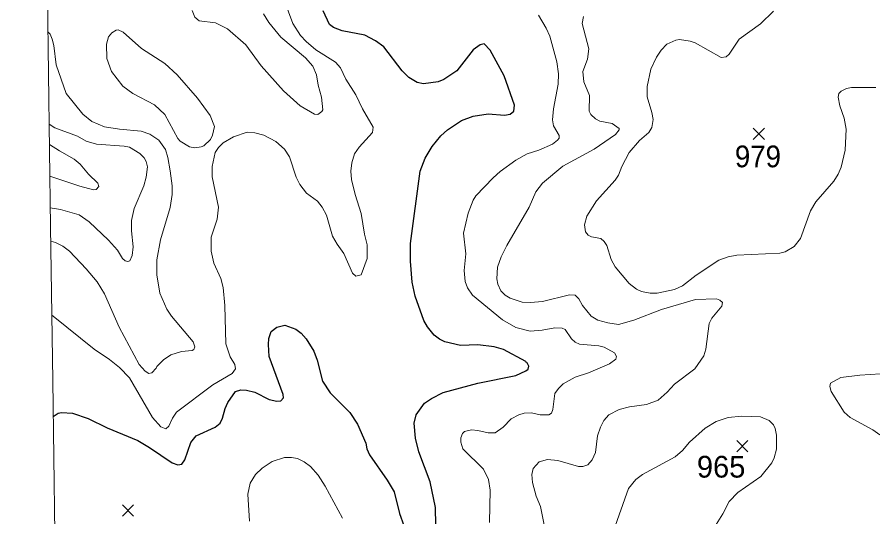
# Model space of a CAD drawing. Extents: x 265 to 291.4, y 7731.5 to 7759.6.
# Drawn here: x 264.956 to 268.107, y 7749.121 to 7750.96 of the extents above; entities that cross this region are included whole.
import ezdxf
from ezdxf.enums import TextEntityAlignment as Align

# ---------------------------------------------------------------- set-up
doc = ezdxf.new("R2010")
doc.units = 0
doc.header["$LTSCALE"] = 0.032
for name, color, linetype, lineweight in [('1', 7, 'Continuous', 25), ('2', 7, 'Continuous', 13), ('21', 7, 'Continuous', 25), ('61', 7, 'Continuous', 13), ('63', 7, 'Continuous', 25)]:
    doc.layers.add(name, color=color, linetype=linetype, lineweight=lineweight)

msp = doc.modelspace()

# ---------------------------------------------------------------- linework, layer by layer
at = {"layer": '1'}
for points in [[(266.676, 7750.8624), (266.6609, 7750.8584), (266.6354, 7750.8393), (266.5749, 7750.763), (266.5272, 7750.7303), (266.5058, 7750.7224), (266.4517, 7750.7144), (266.4294, 7750.72), (266.3976, 7750.7375), (266.3737, 7750.7622), (266.3061, 7750.8505), (266.275, 7750.8735), (266.2361, 7750.8934), (266.1526, 7750.9093), (266.1207, 7750.9221), (266.1056, 7750.9332), (266.0833, 7750.9833)], [(266.7508, 7750.5999), (266.7714, 7750.6031), (266.7849, 7750.6142), (266.7873, 7750.6357), (266.7491, 7750.7447), (266.6982, 7750.8386), (266.676, 7750.8624)], [(266.497, 7749.0901), (266.4962, 7749.1553), (266.4763, 7749.2492), (266.4349, 7749.3605), (266.4222, 7749.4099), (266.4182, 7749.4655), (266.4246, 7749.4958), (266.4556, 7749.5387), (266.4819, 7749.557), (266.5248, 7749.5785), (266.6521, 7749.6127), (266.7921, 7749.6413), (266.8295, 7749.658), (266.8375, 7749.6644), (266.8398, 7749.6756), (266.8343, 7749.6875), (266.8311, 7749.6875), (266.8287, 7749.6922), (266.7468, 7749.7368), (266.7126, 7749.7463), (266.6521, 7749.7535), (266.5885, 7749.7511), (266.5312, 7749.7646), (266.5105, 7749.775), (266.4914, 7749.7893), (266.4667, 7749.8203), (266.454, 7749.8434), (266.4214, 7749.9333), (266.4103, 7749.9842), (266.4039, 7750.0622), (266.4039, 7750.1274), (266.4397, 7750.3931), (266.458, 7750.4408), (266.4843, 7750.4838), (266.5161, 7750.5227), (266.5408, 7750.545), (266.5925, 7750.5792), (266.6346, 7750.5951), (266.6903, 7750.6047), (266.7508, 7750.5999)], [(265.0888, 7749.4907), (265.1076, 7749.5028), (265.12, 7749.5053), (265.1598, 7749.5021), (265.2171, 7749.483), (265.2871, 7749.4488), (265.4, 7749.4019), (265.4438, 7749.3764), (265.5265, 7749.3192), (265.548, 7749.3128), (265.5623, 7749.3152), (265.5734, 7749.3311), (265.5957, 7749.394), (265.6156, 7749.4194), (265.6856, 7749.4512), (265.7031, 7749.4663), (265.7126, 7749.4838), (265.7222, 7749.5196), (265.7317, 7749.5419), (265.7596, 7749.5825), (265.7795, 7749.588), (265.801, 7749.5872), (265.8312, 7749.5801), (265.8837, 7749.5522), (265.9123, 7749.5467), (265.9274, 7749.5475), (265.9362, 7749.5586), (265.9354, 7749.5706), (265.8845, 7749.7106), (265.8813, 7749.7551), (265.8829, 7749.7774), (265.8916, 7749.8028), (265.9123, 7749.8195), (265.9417, 7749.8267), (265.9823, 7749.8116), (266.0022, 7749.7965), (266.0197, 7749.7766), (266.0483, 7749.7312), (266.0611, 7749.6978), (266.0809, 7749.6199), (266.1088, 7749.5777), (266.1804, 7749.5053), (266.209, 7749.4624), (266.24, 7749.3916), (266.244, 7749.3717), (266.2536, 7749.3494), (266.3188, 7749.2555), (266.3442, 7749.2126), (266.3641, 7749.133), (266.3792, 7749.0893)]]:
    msp.add_lwpolyline(points, dxfattribs=at)
at = {"layer": '2'}
for points in [[(265.9394, 7751.0231), (265.9712, 7750.9372), (265.9998, 7750.8926), (266.0197, 7750.8704), (266.0555, 7750.8401), (266.1287, 7750.7948), (266.1462, 7750.7741), (266.1661, 7750.732), (266.2027, 7750.6747), (266.2281, 7750.6222), (266.2671, 7750.5554), (266.2647, 7750.5355), (266.2154, 7750.4814), (266.1979, 7750.4567), (266.1883, 7750.4233), (266.1844, 7750.3931), (266.1875, 7750.3629), (266.2003, 7750.3072), (266.2225, 7750.2372), (266.2353, 7750.1608), (266.2448, 7750.1226), (266.2448, 7750.0717), (266.2233, 7750.012), (266.2035, 7750.0065), (266.1907, 7750.0184), (266.1589, 7750.0908), (266.1342, 7750.1242), (266.1175, 7750.1544), (266.0953, 7750.2308), (266.0794, 7750.261), (266.0619, 7750.2833), (266.0213, 7750.3127), (265.9974, 7750.3446), (265.9839, 7750.3708), (265.9584, 7750.4456), (265.9401, 7750.4742), (265.9091, 7750.5021), (265.8646, 7750.5259), (265.8312, 7750.5347), (265.8033, 7750.5363), (265.7532, 7750.5196), (265.715, 7750.4981), (265.6975, 7750.4798), (265.6856, 7750.4615), (265.6737, 7750.4106)], [(265.6005, 7750.9849), (265.61, 7750.9595), (265.6259, 7750.9467), (265.6864, 7750.9396), (265.7309, 7750.9173), (265.7978, 7750.8584), (265.8542, 7750.7813), (265.9362, 7750.689), (265.9982, 7750.6341), (266.0507, 7750.6031), (266.0635, 7750.6015), (266.0778, 7750.6126), (266.081, 7750.619), (266.0762, 7750.6651), (266.0642, 7750.7097), (266.0579, 7750.7479), (266.0444, 7750.7797), (266.0181, 7750.8107), (265.9266, 7750.8863), (265.8829, 7750.9404), (265.863, 7750.9722)], [(267.1628, 7749.7106), (267.1556, 7749.7241), (267.1167, 7749.7455), (267.0976, 7749.7503), (267.026, 7749.7559), (267.0101, 7749.7638), (266.9966, 7749.7758), (266.9743, 7749.81), (266.9624, 7749.8148), (266.9353, 7749.8171), (266.8892, 7749.8076), (266.8446, 7749.8044), (266.7921, 7749.8179), (266.7436, 7749.8466), (266.633, 7749.9365), (266.6147, 7749.9635), (266.606, 7749.9874), (266.602, 7750.0272), (266.6076, 7750.0892), (266.5996, 7750.1648), (266.6163, 7750.2388), (266.6354, 7750.2865), (266.6449, 7750.3024), (266.7086, 7750.3692), (266.7348, 7750.3923), (266.7921, 7750.4336), (266.8335, 7750.4567), (266.8764, 7750.471), (266.9266, 7750.4925), (266.9456, 7750.5068), (266.9512, 7750.5148), (266.952, 7750.5243), (266.9305, 7750.5601), (266.9273, 7750.5824), (266.9305, 7750.6222), (266.948, 7750.7129), (266.9488, 7750.7511), (266.9433, 7750.7956), (266.917, 7750.8902), (266.9035, 7750.9197), (266.8756, 7750.9674)], [(267.0586, 7750.1576), (267.0483, 7750.1695), (267.0451, 7750.1958), (267.0538, 7750.2276), (267.0888, 7750.2841), (267.1572, 7750.3597), (267.17, 7750.3788), (267.1819, 7750.4106), (267.2097, 7750.4615), (267.2471, 7750.506), (267.2813, 7750.5355), (267.2933, 7750.5538), (267.298, 7750.584), (267.2933, 7750.6095), (267.2758, 7750.6667), (267.2758, 7750.7049), (267.2885, 7750.7686), (267.31, 7750.8131), (267.3267, 7750.8386), (267.3482, 7750.8608), (267.3808, 7750.8759), (267.3951, 7750.8783), (267.4333, 7750.872), (267.4524, 7750.8656), (267.5478, 7750.8115), (267.5669, 7750.8139), (267.5773, 7750.8242), (267.6146, 7750.8791), (267.6934, 7750.9356), (267.7411, 7750.9817)], [(266.9655, 7750.4114), (267.0801, 7750.4742), (267.1596, 7750.5283), (267.1724, 7750.5458), (267.1724, 7750.5498), (267.1469, 7750.5681), (267.1008, 7750.5776), (267.0849, 7750.5856), (267.0682, 7750.6015), (267.0618, 7750.6142), (267.0634, 7750.6715), (267.0427, 7750.7224), (267.0387, 7750.7606), (267.0562, 7750.8051), (267.061, 7750.8433), (267.0363, 7750.9372), (267.0411, 7750.9627)], [(265.08, 7750.1356), (265.0977, 7750.1306), (265.124, 7750.117), (265.1486, 7750.0987), (265.2107, 7750.0343), (265.2505, 7749.9858), (265.2775, 7749.9412), (265.3324, 7749.8187), (265.4056, 7749.6819), (265.4279, 7749.6573), (265.4406, 7749.6485), (265.4525, 7749.6509), (265.4684, 7749.6684), (265.47, 7749.674), (265.4955, 7749.6986), (265.5217, 7749.7177), (265.5607, 7749.7296), (265.6005, 7749.7336), (265.6069, 7749.7368), (265.61, 7749.7471), (265.6044, 7749.7654), (265.5249, 7749.8601), (265.5074, 7749.8856), (265.482, 7749.9436), (265.47, 7750.0113), (265.47, 7750.0669), (265.4835, 7750.1401), (265.5193, 7750.2594), (265.5265, 7750.3072), (265.5265, 7750.339), (265.5201, 7750.3947), (265.5106, 7750.444), (265.5018, 7750.4726), (265.478, 7750.5076), (265.4446, 7750.5299), (265.4128, 7750.5402), (265.3332, 7750.5474), (265.2775, 7750.5569), (265.2306, 7750.576), (265.198, 7750.6031), (265.1367, 7750.6795), (265.0993, 7750.7845), (265.0914, 7750.8561), (265.0857, 7750.8792), (265.0781, 7750.8975), (265.0694, 7750.9062)], [(268.1174, 7750.7017), (268.0283, 7750.7009), (268.0092, 7750.6969), (267.9901, 7750.6882), (267.9814, 7750.6787), (267.979, 7750.6651), (267.9853, 7750.6333), (268.0013, 7750.5888), (268.0076, 7750.5474), (268.0044, 7750.471), (267.9901, 7750.4074), (267.979, 7750.3819), (267.9623, 7750.3565), (267.897, 7750.2809), (267.8772, 7750.2467), (267.8406, 7750.1449), (267.8167, 7750.1155), (267.7833, 7750.0964), (267.7642, 7750.0916), (267.6051, 7750.0844), (267.5733, 7750.0781), (267.5391, 7750.0661), (267.4564, 7750.0105), (267.4054, 7749.9715), (267.376, 7749.9571), (267.3124, 7749.9444), (267.2869, 7749.9444), (267.2551, 7749.9508), (267.236, 7749.9595), (267.2097, 7749.9794), (267.158, 7750.0407)], [(265.0741, 7750.5665), (265.0946, 7750.5532), (265.1789, 7750.5219), (265.2107, 7750.5036), (265.2489, 7750.4925), (265.3507, 7750.4854), (265.3698, 7750.4814), (265.408, 7750.4583), (265.4239, 7750.4424), (265.431, 7750.4289), (265.4358, 7750.409), (265.4318, 7750.3708), (265.4223, 7750.339), (265.3873, 7750.2563), (265.3777, 7750.2117), (265.3777, 7750.1735), (265.3833, 7750.1147), (265.3801, 7750.0828), (265.3706, 7750.0638), (265.3642, 7750.0606), (265.3539, 7750.063), (265.3443, 7750.0717), (265.326, 7750.1019), (265.2926, 7750.1393), (265.221, 7750.2073), (265.1845, 7750.2325), (265.1164, 7750.252), (265.0783, 7750.2585)], [(265.0767, 7750.3754), (265.0916, 7750.3703), (265.1868, 7750.3382), (265.2377, 7750.3247), (265.2473, 7750.3263), (265.2568, 7750.3374), (265.2536, 7750.3485), (265.2186, 7750.3819), (265.1884, 7750.4193), (265.1662, 7750.4376), (265.1121, 7750.4686), (265.0751, 7750.4915)], [(265.6737, 7750.4106), (265.6737, 7750.3724), (265.6975, 7750.261), (265.692, 7750.2165), (265.6705, 7750.1497), (265.6705, 7750.0988), (265.68, 7750.0542)], [(266.7245, 7750.0399), (266.738, 7750.0781), (266.7587, 7750.1202), (266.8414, 7750.261), (266.8661, 7750.3167), (266.89, 7750.3493), (266.9655, 7750.4114)], [(267.158, 7750.0407), (267.1429, 7750.0685), (267.127, 7750.1194), (267.1175, 7750.1345), (267.1055, 7750.1457), (267.0705, 7750.152), (267.0586, 7750.1576)], [(265.68, 7750.0542), (265.7055, 7749.9985), (265.7142, 7749.9651), (265.7214, 7749.8983), (265.7246, 7749.7583), (265.7405, 7749.7098), (265.7572, 7749.6819), (265.7596, 7749.6652), (265.7484, 7749.6485), (265.6769, 7749.6063), (265.5432, 7749.5061), (265.5281, 7749.4846), (265.5146, 7749.4544), (265.5034, 7749.4449), (265.4851, 7749.452), (265.4541, 7749.4862), (265.3698, 7749.6326), (265.3332, 7749.6708), (265.2966, 7749.7002), (265.2393, 7749.7376), (265.089, 7749.8593), (265.0838, 7749.8629)], [(266.8987, 7749.0789), (266.8828, 7749.1585), (266.8669, 7749.1975), (266.8534, 7749.2476), (266.851, 7749.2762), (266.8565, 7749.2993), (266.878, 7749.3232), (266.9083, 7749.3319), (266.9464, 7749.3287), (267.0228, 7749.3064), (267.0387, 7749.3064), (267.057, 7749.312), (267.0729, 7749.3311), (267.0849, 7749.3574), (267.0928, 7749.4186), (267.1039, 7749.4512), (267.1159, 7749.4751), (267.135, 7749.4958), (267.1724, 7749.5165), (267.2105, 7749.526), (267.2726, 7749.534), (267.3156, 7749.5507), (267.349, 7749.5793), (267.3768, 7749.6087), (267.4516, 7749.666), (267.4842, 7749.7137), (267.4921, 7749.7376), (267.5033, 7749.8331), (267.5136, 7749.8522), (267.5502, 7749.8967), (267.5534, 7749.9094), (267.5431, 7749.919), (267.5303, 7749.9229), (267.454, 7749.9206), (267.3283, 7749.884), (267.2265, 7749.8442), (267.17, 7749.8291), (267.131, 7749.8346), (267.0944, 7749.8442), (267.069, 7749.8593), (267.0379, 7749.8983), (267.0244, 7749.9237), (267.0109, 7749.9373), (266.9902, 7749.9381), (266.8908, 7749.9134), (266.8462, 7749.9094), (266.816, 7749.911), (266.7714, 7749.9253), (266.7524, 7749.9373), (266.7372, 7749.9532), (266.7253, 7749.9778), (266.7221, 7749.9969), (266.7245, 7750.0399)], [(266.9488, 7749.5936), (266.9663, 7749.6103), (267.0101, 7749.635), (267.0594, 7749.6509), (267.1374, 7749.6843), (267.1604, 7749.7018), (267.1628, 7749.7106)], [(268.1349, 7749.6469), (268.0585, 7749.6429), (267.9885, 7749.6342), (267.9511, 7749.6127), (267.948, 7749.6008), (267.9527, 7749.5817), (268.0013, 7749.5061), (268.0235, 7749.4862), (268.1063, 7749.4417), (268.1325, 7749.4226)], [(266.6951, 7749.0996), (266.6982, 7749.2189), (266.6919, 7749.2587), (266.6728, 7749.2969), (266.5972, 7749.3709), (266.5893, 7749.3955), (266.5901, 7749.4115), (266.5956, 7749.4274), (266.6028, 7749.4345), (266.6283, 7749.4417), (266.6521, 7749.4393), (266.6903, 7749.4297), (266.7158, 7749.4305), (266.746, 7749.4504), (266.7746, 7749.4814), (266.8033, 7749.4966), (266.8224, 7749.5021), (266.8494, 7749.5037), (266.8812, 7749.4966), (266.913, 7749.4966), (266.9234, 7749.5029), (266.9289, 7749.5165), (266.9361, 7749.5745), (266.9488, 7749.5936)], [(267.1517, 7749.0694), (267.2074, 7749.2253), (267.2336, 7749.2587), (267.2583, 7749.2762), (267.3792, 7749.3422), (267.4054, 7749.3653), (267.4309, 7749.3955), (267.489, 7749.4472), (267.5295, 7749.4719), (267.5733, 7749.4862), (267.6242, 7749.4918), (267.6926, 7749.4894), (267.7244, 7749.4759), (267.7403, 7749.46), (267.7467, 7749.4465), (267.7515, 7749.421), (267.7515, 7749.3701), (267.7435, 7749.3383), (267.7348, 7749.3192), (267.6942, 7749.2699), (267.6099, 7749.211), (267.5773, 7749.1768), (267.5542, 7749.1314), (267.5295, 7749.0933)], [(265.8113, 7749.1044), (265.8057, 7749.2046), (265.8137, 7749.2444), (265.8336, 7749.2762), (265.8582, 7749.3001), (265.8948, 7749.3247), (265.941, 7749.3391), (265.9664, 7749.3398), (265.9887, 7749.3351), (266.0126, 7749.3239), (266.0364, 7749.3056), (266.0642, 7749.2738), (266.0905, 7749.2333), (266.1541, 7749.1163)]]:
    msp.add_lwpolyline(points, dxfattribs=at)
msp.add_lwpolyline([(265.6675, 7750.51), (265.6755, 7750.5253), (265.6824, 7750.5577), (265.6665, 7750.5983), (265.6204, 7750.662), (265.5448, 7750.7479), (265.4995, 7750.7892), (265.4143, 7750.8449), (265.3467, 7750.9046), (265.3276, 7750.9133), (265.3205, 7750.9125), (265.3054, 7750.903), (265.2926, 7750.8879), (265.2855, 7750.8608), (265.2863, 7750.8083), (265.3038, 7750.7606), (265.3459, 7750.7065), (265.3825, 7750.6786), (265.4621, 7750.6373), (265.4994, 7750.6015), (265.548, 7750.514), (265.5567, 7750.5036), (265.5909, 7750.4822), (265.61, 7750.479), (265.6339, 7750.4822), (265.6434, 7750.4869)], close=True, dxfattribs=at)
at = {"layer": '21'}
for p, q in [((267.6661, 7750.5511), (267.7073, 7750.5099)), ((267.7073, 7750.5511), (267.6661, 7750.5099)), ((267.6053, 7749.4019), (267.6465, 7749.3607)), ((267.6465, 7749.4019), (267.6053, 7749.3607)), ((265.3438, 7749.165), (265.385, 7749.1238)), ((265.385, 7749.165), (265.3438, 7749.1238))]:
    msp.add_line(p, q, dxfattribs=at)
at = {"layer": '63', "lineweight": 13}
msp.add_lwpolyline([(264.9561, 7759.2271), (264.9638, 7758.6622), (264.9715, 7758.0972), (264.9791, 7757.5323), (264.9868, 7756.9673), (264.9945, 7756.4024), (265.0022, 7755.8374), (265.0099, 7755.2725), (265.0176, 7754.7075), (265.0253, 7754.1426), (265.033, 7753.5776), (265.0407, 7753.0126), (265.0484, 7752.4477), (265.0561, 7751.8827), (265.0638, 7751.3178), (265.0715, 7750.7528), (265.0793, 7750.1879), (265.087, 7749.6229), (265.0947, 7749.058), (265.1024, 7748.493), (265.1101, 7747.9281), (265.1178, 7747.3631), (265.1256, 7746.7981), (265.1333, 7746.2332)], dxfattribs=at)

# ---------------------------------------------------------------- texts
at = {"layer": '61', "width": 0.95}
msp.add_text('979', height=0.08, dxfattribs=at).set_placement((267.6833, 7750.4076), align=Align.CENTER)
at = {"layer": '61'}
msp.add_text('965', height=0.08, dxfattribs=at).set_placement((267.5478, 7749.2654), align=Align.CENTER)

doc.saveas('drawing.dxf')
